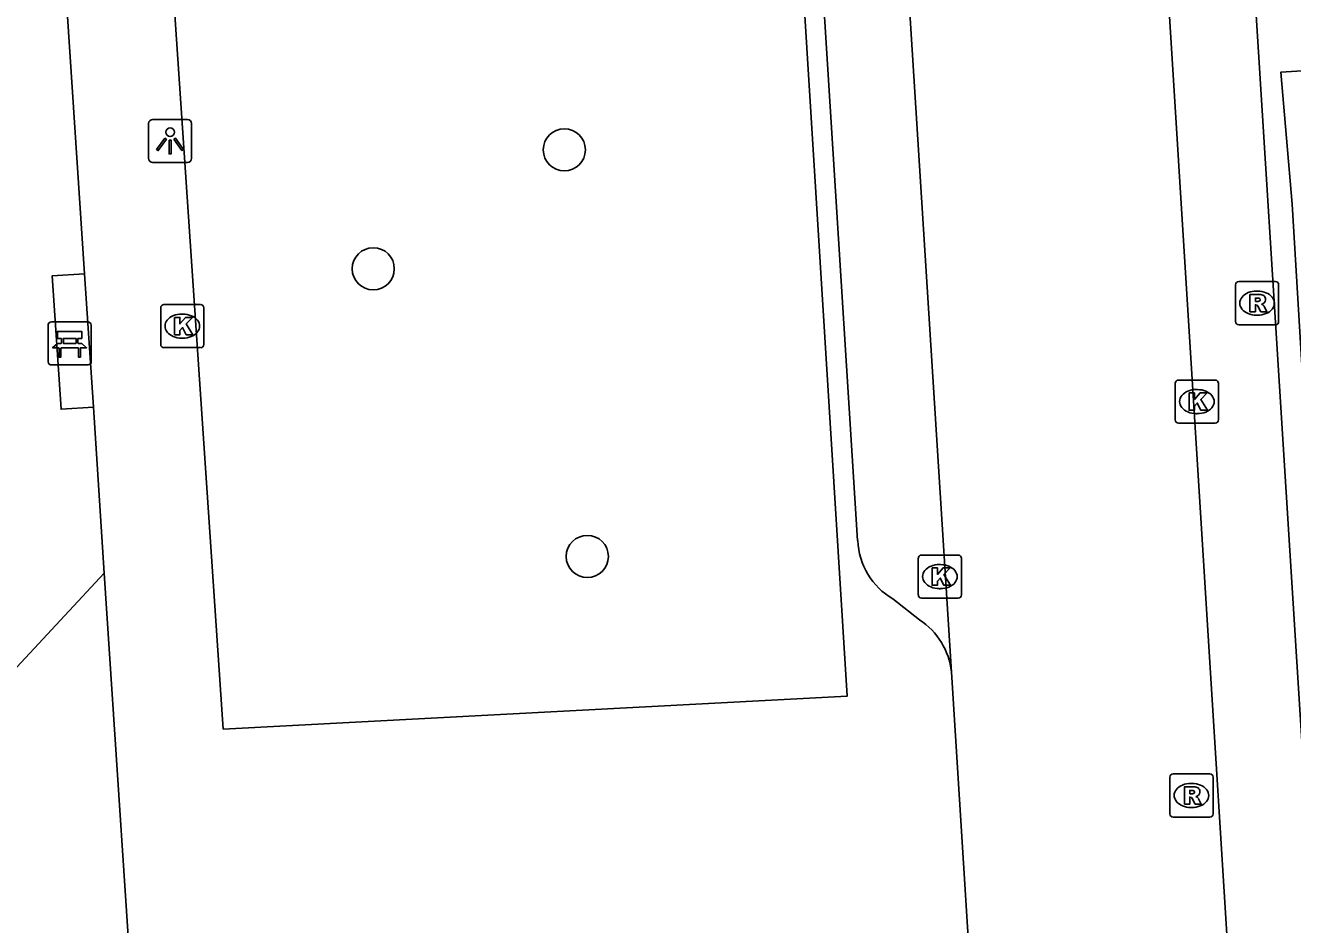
# Model space of a CAD drawing. Extents: x 159689 to 160786, y 387323 to 388339.
# Drawn here: x 160465.35 to 160494.74, y 387864.06 to 387884.93 of the extents above; entities that cross this region are included whole.
import ezdxf

# ---------------------------------------------------------------- set-up
doc = ezdxf.new("R2010")
doc.units = 0
for name, color, linetype in [('IMGEO_Bank', 7, 'Continuous'), ('IMGEO_Boom', 7, 'Continuous'), ('IMGEO_Kolk', 7, 'Continuous'), ('IMGEO_Lichtpunt', 7, 'Continuous'), ('IMGEO_Rijbaan_lokaal_gesloten', 7, 'Continuous'), ('IMGEO_Rioolput', 7, 'Continuous'), ('IMGEO_Voetpad_open', 7, 'Continuous')]:
    doc.layers.add(name, color=color, linetype=linetype)

msp = doc.modelspace()

# ---------------------------------------------------------------- linework, layer by layer
at = {"layer": 'IMGEO_Bank'}
for p, q in [((160465.876, 387877.125), (160465.876, 387877.966)), ((160465.876, 387877.966), (160465.876, 387877.125)), ((160465.951, 387878.05), (160466.792, 387878.05)), ((160466.792, 387878.05), (160465.951, 387878.05)), ((160466.876, 387877.975), (160466.876, 387877.134)), ((160466.876, 387877.134), (160466.876, 387877.975)), ((160466.185, 387877.556), (160466.185, 387877.662)), ((160466.229, 387877.662), (160466.229, 387877.556)), ((160466.517, 387877.668), (160466.235, 387877.668)), ((160466.523, 387877.556), (160466.523, 387877.662)), ((160466.567, 387877.662), (160466.567, 387877.556)), ((160466.573, 387877.448), (160466.18, 387877.448)), ((160466.235, 387877.55), (160466.517, 387877.55)), ((160466.801, 387877.05), (160465.96, 387877.05)), ((160465.96, 387877.05), (160466.801, 387877.05))]:
    msp.add_line(p, q, dxfattribs=at)
for points in [[(160466.179, 387877.668), (160466.093, 387877.668), (160466.093, 387877.829), (160466.656, 387877.829), (160466.656, 387877.668), (160466.573, 387877.668)], [(160466.123, 387877.448), (160465.981, 387877.448), (160466.093, 387877.55), (160466.179, 387877.55)], [(160466.173, 387877.441), (160466.173, 387877.234), (160466.13, 387877.234), (160466.13, 387877.441)], [(160466.573, 387877.55), (160466.656, 387877.55), (160466.768, 387877.448), (160466.629, 387877.448)], [(160466.623, 387877.441), (160466.623, 387877.234), (160466.579, 387877.234), (160466.579, 387877.441)]]:
    msp.add_lwpolyline(points, dxfattribs=at)
for centre, radius, start, end in [((160465.954, 387877.972), 0.0779, 92.4484, 184.2845), ((160465.954, 387877.972), 0.0779, 92.4484, 184.2845), ((160466.798, 387877.972), 0.0779, 2.4484, 94.2845), ((160466.798, 387877.972), 0.0779, 2.4484, 94.2845), ((160466.178, 387877.661), 0.00671, 2.8957, 87.1043), ((160466.178, 387877.557), 0.00671, 272.8957, 357.1043), ((160466.235, 387877.661), 0.00671, 92.8957, 177.1043), ((160466.235, 387877.557), 0.00671, 182.8957, 267.1043), ((160466.517, 387877.661), 0.00671, 2.8957, 87.1043), ((160466.517, 387877.557), 0.00671, 272.8957, 357.1043), ((160466.574, 387877.661), 0.00671, 92.8957, 177.1043), ((160466.574, 387877.557), 0.00671, 182.8957, 267.1043), ((160466.123, 387877.441), 0.00671, 2.8957, 87.1043), ((160466.18, 387877.441), 0.00671, 92.8957, 177.1043), ((160466.572, 387877.441), 0.00671, 2.8957, 87.1043), ((160466.629, 387877.441), 0.00671, 92.8957, 177.1043), ((160465.954, 387877.128), 0.0779, 182.4484, 274.2845), ((160465.954, 387877.128), 0.0779, 182.4484, 274.2845), ((160466.798, 387877.128), 0.0779, 272.4484, 4.2845), ((160466.798, 387877.128), 0.0779, 272.4484, 4.2845)]:
    msp.add_arc(centre, radius, start, end, dxfattribs=at)
at = {"layer": 'IMGEO_Boom'}
for centre in [(160477.849, 387882.042), (160473.417, 387879.282), (160478.381, 387872.607)]:
    msp.add_circle(centre, 0.489, dxfattribs=at)
at = {"layer": 'IMGEO_Kolk'}
for p, q in [((160468.562, 387878.452), (160469.414, 387878.452)), ((160468.487, 387877.526), (160468.487, 387878.378)), ((160468.975, 387878.232), (160469, 387878.232)), ((160469.488, 387878.378), (160469.488, 387877.526)), ((160468.998, 387877.672), (160468.973, 387877.672)), ((160469.414, 387877.452), (160468.562, 387877.452)), ((160492.095, 387876.7), (160492.947, 387876.7)), ((160492.02, 387875.774), (160492.02, 387876.626)), ((160492.508, 387876.48), (160492.533, 387876.48)), ((160493.021, 387876.626), (160493.021, 387875.774)), ((160492.531, 387875.92), (160492.506, 387875.92)), ((160492.947, 387875.7), (160492.095, 387875.7)), ((160486.06, 387871.713), (160486.06, 387872.565)), ((160486.135, 387872.639), (160486.987, 387872.639)), ((160487.061, 387872.565), (160487.061, 387871.713)), ((160486.548, 387872.419), (160486.573, 387872.419)), ((160486.571, 387871.859), (160486.546, 387871.859)), ((160486.987, 387871.639), (160486.135, 387871.639))]:
    msp.add_line(p, q, dxfattribs=at)
for points in [[(160468.562, 387878.452), (160469.414, 387878.452)], [(160468.487, 387877.526), (160468.487, 387878.378)], [(160468.808, 387878.152), (160468.931, 387878.152), (160468.931, 387878.001), (160469.061, 387878.152), (160469.225, 387878.152), (160469.079, 387878.001), (160469.232, 387877.752), (160469.08, 387877.752), (160468.995, 387877.916), (160468.931, 387877.849), (160468.931, 387877.752), (160468.808, 387877.752), (160468.808, 387878.152)], [(160469.488, 387878.378), (160469.488, 387877.526)], [(160469.414, 387877.452), (160468.562, 387877.452)], [(160492.095, 387876.7), (160492.947, 387876.7)], [(160492.02, 387875.774), (160492.02, 387876.626)], [(160492.341, 387876.4), (160492.464, 387876.4), (160492.464, 387876.249), (160492.594, 387876.4), (160492.758, 387876.4), (160492.612, 387876.249), (160492.765, 387876), (160492.613, 387876), (160492.528, 387876.164), (160492.464, 387876.097), (160492.464, 387876), (160492.341, 387876), (160492.341, 387876.4)], [(160493.021, 387876.626), (160493.021, 387875.774)], [(160492.947, 387875.7), (160492.095, 387875.7)], [(160486.06, 387871.713), (160486.06, 387872.565)], [(160486.135, 387872.639), (160486.987, 387872.639)], [(160487.061, 387872.565), (160487.061, 387871.713)], [(160486.381, 387872.339), (160486.504, 387872.339), (160486.504, 387872.188), (160486.634, 387872.339), (160486.798, 387872.339), (160486.652, 387872.188), (160486.805, 387871.939), (160486.653, 387871.939), (160486.568, 387872.103), (160486.504, 387872.036), (160486.504, 387871.939), (160486.381, 387871.939), (160486.381, 387872.339)], [(160486.987, 387871.639), (160486.135, 387871.639)]]:
    msp.add_lwpolyline(points, dxfattribs=at)
for centre, start, end in [((160468.564, 387878.376), 91.552, 178.448), ((160468.564, 387878.376), 91.552, 178.448), ((160469.412, 387878.376), 1.552, 88.448), ((160469.412, 387878.376), 1.552, 88.448), ((160468.564, 387877.528), 181.552, 268.448), ((160468.564, 387877.528), 181.552, 268.448), ((160469.412, 387877.528), 271.552, 358.448), ((160469.412, 387877.528), 271.552, 358.448), ((160492.097, 387876.624), 91.552, 178.448), ((160492.097, 387876.624), 91.552, 178.448), ((160492.945, 387876.624), 1.552, 88.448), ((160492.945, 387876.624), 1.552, 88.448), ((160492.097, 387875.776), 181.552, 268.448), ((160492.097, 387875.776), 181.552, 268.448), ((160492.945, 387875.776), 271.552, 358.448), ((160492.945, 387875.776), 271.552, 358.448), ((160486.137, 387872.563), 91.552, 178.448), ((160486.137, 387872.563), 91.552, 178.448), ((160486.985, 387872.563), 1.552, 88.448), ((160486.985, 387872.563), 1.552, 88.448), ((160486.137, 387871.715), 181.552, 268.448), ((160486.137, 387871.715), 181.552, 268.448), ((160486.985, 387871.715), 271.552, 358.448), ((160486.985, 387871.715), 271.552, 358.448)]:
    msp.add_arc(centre, 0.0765, start, end, dxfattribs=at)
for centre, major_axis, ratio, start_param, end_param in [((160468.974, 387877.952), (-0.387, 0.002), 0.722429, 4.712389, 7.853982), ((160468.999, 387877.952), (-0.39, 0.002), 0.717154, 1.570796, 4.712389), ((160492.507, 387876.2), (-0.387, 0.002), 0.722429, 4.712389, 7.853982), ((160492.532, 387876.2), (-0.39, 0.002), 0.717154, 1.570796, 4.712389), ((160486.547, 387872.139), (-0.387, 0.002), 0.722429, 4.712389, 7.853982), ((160486.572, 387872.139), (-0.39, 0.002), 0.717154, 1.570796, 4.712389)]:
    msp.add_ellipse(centre, major_axis=major_axis, ratio=ratio, start_param=start_param, end_param=end_param, dxfattribs=at)
at = {"layer": 'IMGEO_Lichtpunt'}
for p, q in [((160468.206, 387882.652), (160468.206, 387881.845)), ((160468.206, 387882.652), (160468.206, 387881.845)), ((160469.108, 387882.747), (160468.3, 387882.747)), ((160469.108, 387882.747), (160468.3, 387882.747)), ((160469.202, 387881.845), (160469.202, 387882.652)), ((160469.202, 387881.845), (160469.202, 387882.652)), ((160468.3, 387881.751), (160469.108, 387881.751)), ((160468.3, 387881.751), (160469.108, 387881.751))]:
    msp.add_line(p, q, dxfattribs=at)
for points in [[(160468.58, 387882.316), (160468.619, 387882.288), (160468.431, 387882.026), (160468.393, 387882.053), (160468.58, 387882.316)], [(160468.682, 387882.268), (160468.729, 387882.268), (160468.729, 387881.946), (160468.682, 387881.946), (160468.682, 387882.268)], [(160468.792, 387882.288), (160468.83, 387882.315), (160469.017, 387882.053), (160468.978, 387882.025), (160468.792, 387882.288)]]:
    msp.add_lwpolyline(points, dxfattribs=at)
msp.add_circle((160468.705, 387882.45), 0.0994, dxfattribs=at)
for centre, start, end in [((160468.3, 387882.652), 90, 180), ((160468.3, 387882.652), 90, 180), ((160469.108, 387882.652), 0, 90), ((160469.108, 387882.652), 0, 90), ((160468.3, 387881.845), 180, 270), ((160468.3, 387881.845), 180, 270), ((160469.108, 387881.845), 270, 0), ((160469.108, 387881.845), 270, 360)]:
    msp.add_arc(centre, 0.0946, start, end, dxfattribs=at)
at = {"layer": 'IMGEO_Rijbaan_lokaal_gesloten'}
for points in [[(160486.83, 387869.924), (160482.047, 387945.687)], [(160489.667, 387920.697), (160493.912, 387852.689)], [(160487.933, 387852.317), (160486.83, 387869.924)]]:
    msp.add_lwpolyline(points, dxfattribs=at)
at = {"layer": 'IMGEO_Rioolput'}
for p, q in [((160493.416, 387878.059), (160493.416, 387878.911)), ((160493.491, 387878.985), (160494.343, 387878.985)), ((160493.904, 387878.765), (160493.929, 387878.765)), ((160494.417, 387878.911), (160494.417, 387878.059)), ((160493.927, 387878.205), (160493.902, 387878.205)), ((160494.343, 387877.985), (160493.491, 387877.985)), ((160491.969, 387867.56), (160492.821, 387867.56)), ((160491.894, 387866.634), (160491.894, 387867.486)), ((160492.382, 387867.34), (160492.407, 387867.34)), ((160492.895, 387867.486), (160492.895, 387866.634)), ((160492.405, 387866.78), (160492.38, 387866.78)), ((160492.821, 387866.56), (160491.969, 387866.56))]:
    msp.add_line(p, q, dxfattribs=at)
for points in [[(160493.416, 387878.059), (160493.416, 387878.911)], [(160493.491, 387878.985), (160494.343, 387878.985)], [(160494.417, 387878.911), (160494.417, 387878.059)], [(160494.005, 387878.683), (160493.753, 387878.685), (160493.753, 387878.285)], [(160493.753, 387878.285), (160493.877, 387878.285), (160493.877, 387878.447), (160493.888, 387878.447)], [(160493.931, 387878.604), (160493.877, 387878.604), (160493.877, 387878.523)], [(160493.877, 387878.523), (160493.929, 387878.523)], [(160493.935, 387878.418), (160494.006, 387878.285), (160494.146, 387878.285), (160494.081, 387878.411)], [(160494.343, 387877.985), (160493.491, 387877.985)], [(160491.969, 387867.56), (160492.821, 387867.56)], [(160491.894, 387866.634), (160491.894, 387867.486)], [(160492.895, 387867.486), (160492.895, 387866.634)], [(160492.483, 387867.258), (160492.231, 387867.26), (160492.231, 387866.86)], [(160492.231, 387866.86), (160492.355, 387866.86), (160492.355, 387867.022), (160492.366, 387867.022)], [(160492.409, 387867.179), (160492.355, 387867.179), (160492.355, 387867.098)], [(160492.355, 387867.098), (160492.407, 387867.098)], [(160492.413, 387866.993), (160492.484, 387866.86), (160492.624, 387866.86), (160492.559, 387866.986)], [(160492.821, 387866.56), (160491.969, 387866.56)]]:
    msp.add_lwpolyline(points, dxfattribs=at)
for centre, radius, start, end in [((160493.493, 387878.909), 0.0765, 91.552, 178.448), ((160493.493, 387878.909), 0.0765, 91.552, 178.448), ((160494.341, 387878.909), 0.0765, 1.552, 88.448), ((160494.341, 387878.909), 0.0765, 1.552, 88.448), ((160493.887, 387878.394), 0.0533, 26.0293, 88.6989), ((160493.913, 387878.712), 0.19, 274.7715, 282.9687), ((160493.937, 387878.508), 0.0964, 77.0061, 93.1865), ((160493.951, 387878.565), 0.0378, 276.6634, 79.6772), ((160494.004, 387878.573), 0.109, 350.3612, 89.416), ((160494.002, 387878.573), 0.112, 277.5842, 350.9817), ((160493.986, 387878.358), 0.108, 29.5134, 73.7905), ((160493.493, 387878.061), 0.0765, 181.552, 268.448), ((160493.493, 387878.061), 0.0765, 181.552, 268.448), ((160494.341, 387878.061), 0.0765, 271.552, 358.448), ((160494.341, 387878.061), 0.0765, 271.552, 358.448), ((160491.971, 387867.484), 0.0765, 91.552, 178.448), ((160491.971, 387867.484), 0.0765, 91.552, 178.448), ((160492.819, 387867.484), 0.0765, 1.552, 88.448), ((160492.819, 387867.484), 0.0765, 1.552, 88.448), ((160492.365, 387866.969), 0.0533, 26.0293, 88.6989), ((160492.391, 387867.287), 0.19, 274.7715, 282.9687), ((160492.415, 387867.083), 0.0964, 77.0061, 93.1865), ((160492.429, 387867.14), 0.0378, 276.6634, 79.6772), ((160492.482, 387867.148), 0.109, 350.3612, 89.416), ((160492.48, 387867.148), 0.112, 277.5842, 350.9817), ((160492.464, 387866.933), 0.108, 29.5134, 73.7905), ((160491.971, 387866.636), 0.0765, 181.552, 268.448), ((160491.971, 387866.636), 0.0765, 181.552, 268.448), ((160492.819, 387866.636), 0.0765, 271.552, 358.448), ((160492.819, 387866.636), 0.0765, 271.552, 358.448)]:
    msp.add_arc(centre, radius, start, end, dxfattribs=at)
for centre, major_axis, ratio, start_param, end_param in [((160493.903, 387878.485), (-0.387, 0.002), 0.722429, 4.712389, 7.853982), ((160493.928, 387878.485), (-0.39, 0.002), 0.717154, 1.570796, 4.712389), ((160492.381, 387867.06), (-0.387, 0.002), 0.722429, 4.712389, 7.853982), ((160492.406, 387867.06), (-0.39, 0.002), 0.717154, 1.570796, 4.712389)]:
    msp.add_ellipse(centre, major_axis=major_axis, ratio=ratio, start_param=start_param, end_param=end_param, dxfattribs=at)
at = {"layer": 'IMGEO_Voetpad_open'}
for points in [[(160491.859, 387917.528), (160495.721, 387856.138)], [(160484.653, 387872.974), (160482.177, 387912.29)], [(160469.936, 387868.6), (160467.695, 387901.767), (160482.33, 387902.816), (160484.409, 387869.362), (160469.936, 387868.6)], [(160465.817, 387892.875), (160466.721, 387879.166)], [(160496.234, 387855.771), (160494.732, 387880.779), (160494.47, 387883.845), (160498.584, 387884.101)], [(160466.925, 387876.073), (160466.176, 387876.024), (160465.972, 387879.117), (160466.721, 387879.166)], [(160466.721, 387879.166), (160466.925, 387876.073)], [(160466.925, 387876.073), (160467.179, 387872.216)], [(160467.179, 387872.216), (160463.824, 387868.617), (160455.528, 387875.63), (160455.932, 387870.826), (160462.3, 387864.988), (160459.337, 387861.483), (160461.402, 387859.667), (160464.424, 387863.103), (160467.973, 387860.17)], [(160467.179, 387872.216), (160467.973, 387860.17)], [(160486.089, 387871.138), (160485.469, 387871.621)]]:
    msp.add_lwpolyline(points, dxfattribs=at)
for centre, radius, start, end in [((160486.322, 387873.058), 1.671, 182.8844, 239.3043), ((160485.157, 387869.736), 1.684, 6.419, 56.379)]:
    msp.add_arc(centre, radius, start, end, dxfattribs=at)

doc.saveas('drawing.dxf')
